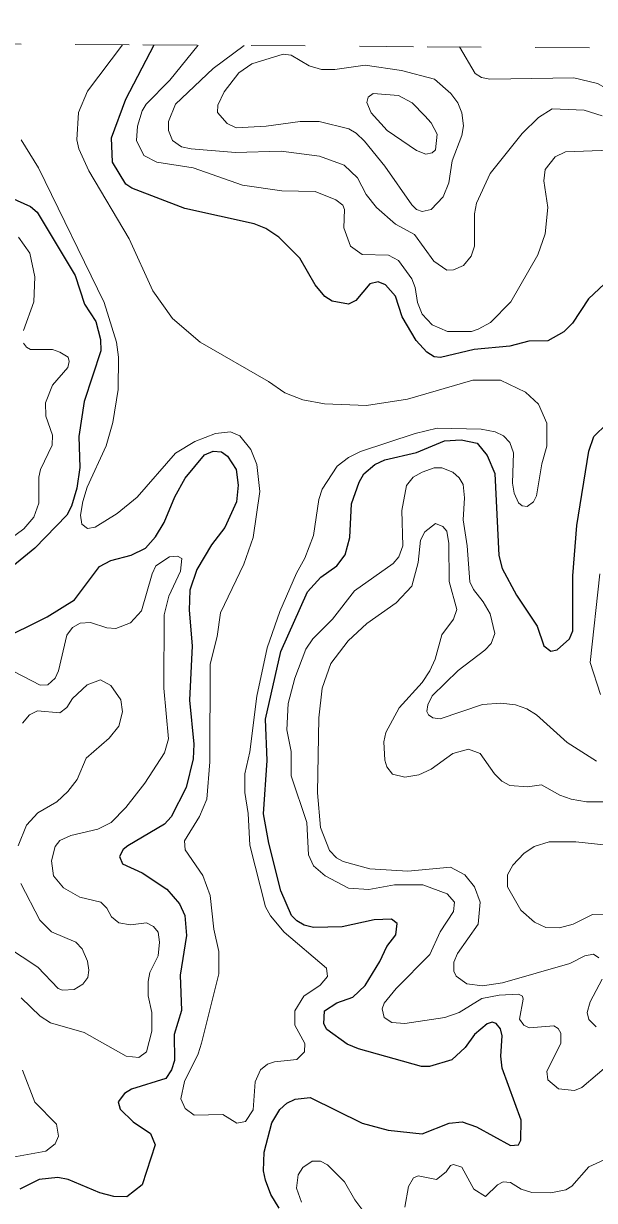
# Model space of a CAD drawing. Extents: x 577 to 602.9, y 7483.8 to 7511.6.
# Drawn here: x 599.494 to 600.548, y 7509.338 to 7511.513 of the extents above; entities that cross this region are included whole.
import ezdxf

# ---------------------------------------------------------------- set-up
doc = ezdxf.new("R2010")
doc.units = 0
doc.header["$LTSCALE"] = 0.032
doc.linetypes.add('SHORT_DASHED', pattern=[2.7, 1.5, -1.2])
for name, color, linetype, lineweight in [('1', 7, 'Continuous', 25), ('2', 7, 'Continuous', 13), ('62', 7, 'SHORT_DASHED', 13)]:
    doc.layers.add(name, color=color, linetype=linetype, lineweight=lineweight)

msp = doc.modelspace()

# ---------------------------------------------------------------- linework, layer by layer
at = {"layer": '1'}
for points in [[(600.5764, 7511.0408), (600.5367, 7511.0042), (600.5072, 7510.9589), (600.4913, 7510.943), (600.4619, 7510.9263), (600.4269, 7510.9255), (600.3919, 7510.9167), (600.3259, 7510.9104), (600.2639, 7510.8953), (600.252, 7510.8969), (600.2385, 7510.9056), (600.2186, 7510.9271), (600.1932, 7510.9708), (600.1804, 7511.009), (600.1621, 7511.0297), (600.1486, 7511.0352), (600.1335, 7511.032), (600.1073, 7511.001), (600.0938, 7510.9939), (600.0635, 7510.9994), (600.05, 7511.0082), (600.0325, 7511.0297), (600.0039, 7511.079), (599.9649, 7511.1179), (599.9411, 7511.1338), (599.9196, 7511.1426), (599.7916, 7511.1712), (599.6938, 7511.2086), (599.6827, 7511.2157), (599.658, 7511.2563), (599.6564, 7511.3016), (599.6827, 7511.3732), (599.7349, 7511.4731)], [(599.4695, 7511.1911), (599.5069, 7511.1744), (599.5188, 7511.164), (599.5888, 7511.0472), (599.6063, 7510.9939), (599.627, 7510.9621)], [(599.627, 7510.9621), (599.6357, 7510.9287), (599.6365, 7510.908), (599.6055, 7510.8142), (599.596, 7510.7498), (599.5976, 7510.6925), (599.592, 7510.6543), (599.5825, 7510.6209), (599.5737, 7510.6042), (599.5149, 7510.543), (599.3988, 7510.4492)], [(600.3641, 7510.6814), (600.3713, 7510.5295), (600.3776, 7510.5056), (600.4039, 7510.4563), (600.442, 7510.3991), (600.4548, 7510.3625), (600.4675, 7510.353), (600.4794, 7510.3553), (600.5017, 7510.376), (600.508, 7510.3903), (600.508, 7510.4921), (600.5152, 7510.5852), (600.5375, 7510.7227), (600.547, 7510.7498), (600.5709, 7510.7728)], [(599.9657, 7509.324), (599.9506, 7509.3487), (599.9403, 7509.3757), (599.9371, 7509.3924), (599.9379, 7509.4274), (599.9522, 7509.4815), (599.9673, 7509.5061), (599.98, 7509.518), (599.9952, 7509.5252), (600.023, 7509.5284), (600.1192, 7509.4807), (600.1669, 7509.4679), (600.2297, 7509.4608), (600.2798, 7509.4807), (600.3037, 7509.483), (600.3299, 7509.4743), (600.3927, 7509.4393), (600.4079, 7509.4409), (600.4118, 7509.4496), (600.4126, 7509.4862), (600.3776, 7509.5824), (600.3752, 7509.6047), (600.3776, 7509.6421), (600.3745, 7509.6548), (600.3665, 7509.6651), (600.3593, 7509.6675), (600.3498, 7509.6643), (600.3267, 7509.6445), (600.3092, 7509.6206), (600.2846, 7509.5975), (600.2432, 7509.5856), (600.2289, 7509.5856), (600.112, 7509.6182), (600.0914, 7509.627), (600.054, 7509.654), (600.0484, 7509.6643), (600.0492, 7509.6882), (600.0723, 7509.7033), (600.1017, 7509.7136), (600.1248, 7509.7351), (600.1518, 7509.7796), (600.1645, 7509.8075), (600.1812, 7509.8289), (600.1836, 7509.8496), (600.1733, 7509.8576), (600.1415, 7509.8568), (600.0818, 7509.8433), (600.0293, 7509.8425), (600.0119, 7509.8464), (599.9983, 7509.8544), (599.9888, 7509.8647), (599.9689, 7509.9101), (599.9466, 7509.9983), (599.9371, 7510.0524), (599.9435, 7510.151), (599.9403, 7510.2273), (599.9689, 7510.3522), (600.0182, 7510.4627), (600.0429, 7510.4897), (600.0723, 7510.5104), (600.0874, 7510.5311), (600.0961, 7510.5629), (600.0993, 7510.6249), (600.1136, 7510.6655), (600.1224, 7510.6806), (600.1423, 7510.6981), (600.1606, 7510.7068), (600.2194, 7510.7203), (600.2711, 7510.7418), (600.3021, 7510.7434), (600.3315, 7510.737), (600.3498, 7510.7148), (600.3641, 7510.6814)], [(599.4465, 7510.3713), (599.5371, 7510.4166), (599.588, 7510.4476), (599.6341, 7510.5096), (599.6548, 7510.5207), (599.6922, 7510.5303), (599.7192, 7510.543), (599.7375, 7510.5645), (599.7534, 7510.5907), (599.7733, 7510.6384), (599.7924, 7510.6726), (599.8282, 7510.7156), (599.8441, 7510.7227), (599.8592, 7510.7211), (599.8703, 7510.7132), (599.8862, 7510.6885), (599.8902, 7510.6599), (599.887, 7510.6289), (599.8655, 7510.5812), (599.8409, 7510.5494), (599.8139, 7510.504), (599.8011, 7510.4659), (599.7995, 7510.4285), (599.8051, 7510.3625), (599.8003, 7510.2623), (599.8083, 7510.1812), (599.8067, 7510.1542), (599.794, 7510.1009), (599.7661, 7510.0468), (599.7542, 7510.0333), (599.6866, 7509.9935), (599.6779, 7509.9864), (599.6707, 7509.9737), (599.6763, 7509.9601), (599.7129, 7509.9434), (599.7582, 7509.9132), (599.782, 7509.8862), (599.7916, 7509.8647), (599.7948, 7509.8274), (599.7828, 7509.7542), (599.7852, 7509.689), (599.7717, 7509.6445), (599.7725, 7509.5968), (599.7669, 7509.5793), (599.7566, 7509.5634), (599.693, 7509.5435), (599.6803, 7509.5355), (599.6683, 7509.5204), (599.6723, 7509.5069), (599.6962, 7509.483), (599.728, 7509.4616), (599.7367, 7509.4409), (599.7129, 7509.3669), (599.6842, 7509.3447), (599.6604, 7509.3455), (599.6349, 7509.3518), (599.5761, 7509.3765), (599.557, 7509.3805), (599.5228, 7509.3765), (599.487, 7509.359)]]:
    msp.add_lwpolyline(points, dxfattribs=at)
at = {"layer": '2'}
for points in [[(599.6767, 7511.4734), (599.6119, 7511.3875), (599.5952, 7511.3485), (599.592, 7511.2976), (599.596, 7511.2809), (599.6143, 7511.2404), (599.689, 7511.1147), (599.7327, 7511.0185), (599.7685, 7510.9676), (599.8202, 7510.9239), (599.9459, 7510.8515), (599.9761, 7510.8301), (600.0095, 7510.8173), (600.0492, 7510.8102), (600.1272, 7510.807), (600.2027, 7510.8189), (600.3236, 7510.8539), (600.3745, 7510.8539), (600.4206, 7510.8317), (600.4444, 7510.8094), (600.4603, 7510.7744), (600.4603, 7510.7315), (600.4508, 7510.6989), (600.4412, 7510.64), (600.4357, 7510.6289), (600.4238, 7510.6201), (600.4142, 7510.6217), (600.4079, 7510.6273), (600.3999, 7510.6448), (600.3967, 7510.6631), (600.3983, 7510.7195), (600.3919, 7510.7386), (600.38, 7510.7506), (600.3649, 7510.7585), (600.3387, 7510.7633), (600.2576, 7510.7649), (600.217, 7510.7553), (600.116, 7510.7219), (600.0938, 7510.7108), (600.0731, 7510.6949), (600.0453, 7510.652), (600.0389, 7510.6329), (600.0293, 7510.5669), (600.0134, 7510.5247), (599.9975, 7510.4969), (599.9673, 7510.4261), (599.9435, 7510.3593), (599.9244, 7510.2695), (599.9117, 7510.1669), (599.9021, 7510.1263), (599.9021, 7510.0921), (599.9085, 7510.0532), (599.9117, 7509.9943), (599.9403, 7509.8806), (599.9498, 7509.8639), (599.9753, 7509.8337), (600.0532, 7509.7669), (600.0548, 7509.7518), (600.0413, 7509.7359), (600.0111, 7509.7152), (599.9944, 7509.6882), (599.9944, 7509.662), (600.0134, 7509.6278), (600.0126, 7509.6127), (599.9983, 7509.5983), (599.957, 7509.5944), (599.9443, 7509.5896), (599.9315, 7509.5793), (599.9212, 7509.557), (599.918, 7509.5053), (599.9037, 7509.4838), (599.8878, 7509.4807), (599.8616, 7509.4966), (599.8091, 7509.4958), (599.7924, 7509.5077), (599.7844, 7509.526), (599.7908, 7509.5578), (599.8162, 7509.6087), (599.8226, 7509.6286), (599.8544, 7509.7566), (599.8544, 7509.7979), (599.8449, 7509.8393), (599.8385, 7509.9013), (599.825, 7509.9387), (599.7924, 7509.9856), (599.7908, 7510.0023), (599.8186, 7510.0476), (599.8321, 7510.0794), (599.8377, 7510.1486), (599.8385, 7510.3291), (599.8512, 7510.38), (599.8576, 7510.4237), (599.9005, 7510.5136), (599.918, 7510.5629), (599.93, 7510.648), (599.9244, 7510.6981), (599.9133, 7510.7259), (599.8934, 7510.7506), (599.8759, 7510.7585), (599.848, 7510.7553), (599.8099, 7510.7402)], [(599.816, 7511.4725), (599.7638, 7511.4082), (599.72, 7511.3636), (599.7129, 7511.3517), (599.7041, 7511.3231), (599.7025, 7511.2968), (599.716, 7511.269), (599.7399, 7511.2563), (599.8067, 7511.2459), (599.8981, 7511.2141), (599.9705, 7511.2038), (600.0325, 7511.2022), (600.0707, 7511.1871), (600.0834, 7511.1768), (600.0866, 7511.1688), (600.085, 7511.1354), (600.0977, 7511.1012), (600.1192, 7511.0861), (600.1677, 7511.0845), (600.186, 7511.075), (600.2106, 7511.0408), (600.217, 7511.0249), (600.221, 7510.9971), (600.2297, 7510.9756), (600.248, 7510.9557), (600.2766, 7510.9438), (600.3212, 7510.9438), (600.3331, 7510.9478), (600.3562, 7510.9605), (600.3935, 7510.9986), (600.4436, 7511.0853), (600.4572, 7511.1243), (600.4619, 7511.1728), (600.4548, 7511.2221), (600.4572, 7511.2428), (600.4754, 7511.2666), (600.4945, 7511.2754), (600.5772, 7511.2785)], [(600.5621, 7511.3422), (600.5287, 7511.3525), (600.4699, 7511.3549), (600.4444, 7511.339), (600.4142, 7511.3096), (600.3554, 7511.2356), (600.3299, 7511.1807), (600.3267, 7511.1609), (600.3267, 7511.1012), (600.3204, 7511.0829), (600.3061, 7511.0654), (600.2878, 7511.0575), (600.2751, 7511.0567), (600.2512, 7511.0734), (600.2154, 7511.1227), (600.1804, 7511.1418), (600.1454, 7511.1728), (600.1264, 7511.1966), (600.1105, 7511.2277), (600.0858, 7511.2507), (600.0405, 7511.2674), (599.9697, 7511.277), (599.8854, 7511.2746), (599.8035, 7511.2809), (599.7852, 7511.2849), (599.7685, 7511.2968), (599.7614, 7511.3151), (599.7614, 7511.3318), (599.7741, 7511.3636), (599.8441, 7511.4296), (599.9013, 7511.472)], [(600.7337, 7511.4665), (600.807, 7511.3803), (600.8253, 7511.3438), (600.8253, 7511.3231), (600.819, 7511.308), (600.8062, 7511.2937), (600.7872, 7511.2857), (600.7545, 7511.2865), (600.7092, 7511.3024), (600.6154, 7511.3676), (600.5534, 7511.4018), (600.5096, 7511.4121), (600.3546, 7511.4098), (600.3395, 7511.4129), (600.3275, 7511.4201), (600.2987, 7511.4694)], [(599.8099, 7510.7402), (599.7741, 7510.7187), (599.7033, 7510.6376), (599.6667, 7510.6074), (599.6262, 7510.582), (599.6119, 7510.5796), (599.6015, 7510.5875), (599.5992, 7510.6042), (599.6031, 7510.6297), (599.6111, 7510.6559), (599.6461, 7510.7323), (599.6588, 7510.7752), (599.6683, 7510.8364), (599.6691, 7510.8961), (599.6652, 7510.9239), (599.6429, 7510.9971), (599.5212, 7511.2459), (599.4894, 7511.2976)], [(599.4847, 7511.1179), (599.5053, 7511.0885), (599.5149, 7511.0448), (599.5125, 7510.9986), (599.4934, 7510.9454)], [(599.4934, 7510.9223), (599.499, 7510.9144), (599.5069, 7510.9104), (599.5475, 7510.9104), (599.561, 7510.9056), (599.5761, 7510.8961), (599.5777, 7510.8881), (599.5753, 7510.877), (599.5475, 7510.8444), (599.534, 7510.8118), (599.5347, 7510.7871), (599.5475, 7510.7521), (599.5467, 7510.7339), (599.5252, 7510.6885), (599.522, 7510.6742), (599.522, 7510.6265), (599.5125, 7510.6003), (599.4942, 7510.5788), (599.4417, 7510.5406)], [(600.4166, 7509.7097), (600.415, 7509.7152), (600.4079, 7509.7192), (600.3721, 7509.7176), (600.3403, 7509.7113), (600.2981, 7509.685), (600.2719, 7509.6763), (600.1979, 7509.6651), (600.1741, 7509.6667), (600.1598, 7509.6763), (600.1558, 7509.6922), (600.1598, 7509.7025), (600.182, 7509.7295), (600.244, 7509.7924), (600.2631, 7509.8345), (600.2878, 7509.8719), (600.2894, 7509.8894), (600.2759, 7509.9045), (600.2313, 7509.9212), (600.1788, 7509.9212), (600.1311, 7509.9124), (600.0938, 7509.9148), (600.0508, 7509.9379), (600.0293, 7509.9562), (600.0198, 7509.9768), (600.0166, 7510.0365), (599.988, 7510.1224), (599.988, 7510.1677), (599.98, 7510.2074), (599.9824, 7510.256), (599.9944, 7510.3029), (600.015, 7510.3569), (600.0278, 7510.376), (600.0643, 7510.4118), (600.1049, 7510.4643), (600.1765, 7510.5152), (600.1868, 7510.5271), (600.1939, 7510.5478), (600.1924, 7510.613), (600.2011, 7510.6591), (600.213, 7510.6742), (600.2297, 7510.6838), (600.252, 7510.6917), (600.2663, 7510.6917), (600.2862, 7510.6838), (600.2981, 7510.6734), (600.3053, 7510.6607), (600.3077, 7510.636), (600.3053, 7510.5955), (600.3132, 7510.5478), (600.318, 7510.481), (600.3244, 7510.4667), (600.3426, 7510.4444), (600.3554, 7510.4221), (600.3641, 7510.3856), (600.357, 7510.3673), (600.3458, 7510.3546), (600.2965, 7510.3172), (600.248, 7510.2703), (600.2401, 7510.2536), (600.2385, 7510.2416), (600.2417, 7510.2353), (600.2496, 7510.2297), (600.2631, 7510.2281), (600.3411, 7510.2544), (600.3752, 7510.2567), (600.4023, 7510.2536), (600.423, 7510.2464), (600.4412, 7510.2353), (600.4977, 7510.1844), (600.5518, 7510.1494)], [(600.5677, 7510.0747), (600.5335, 7510.0747), (600.5049, 7510.0794), (600.4842, 7510.0866), (600.45, 7510.1057), (600.4245, 7510.1025), (600.3919, 7510.1049), (600.3768, 7510.1128), (600.3633, 7510.1263), (600.3371, 7510.1637), (600.3156, 7510.1717), (600.2862, 7510.1637), (600.2464, 7510.1351), (600.2234, 7510.1247), (600.1979, 7510.12), (600.1749, 7510.1255), (600.1645, 7510.1391), (600.1606, 7510.1518), (600.159, 7510.1852), (600.1629, 7510.2027), (600.1876, 7510.248), (600.2297, 7510.2949), (600.244, 7510.3164), (600.2536, 7510.3379), (600.2663, 7510.3832), (600.2878, 7510.4118), (600.2941, 7510.4301), (600.2798, 7510.4818), (600.279, 7510.5518), (600.2751, 7510.5748), (600.2679, 7510.5836), (600.2544, 7510.5891), (600.2345, 7510.5732), (600.2266, 7510.5581), (600.2226, 7510.5168), (600.2106, 7510.473), (600.182, 7510.442), (600.1279, 7510.4039), (600.093, 7510.372), (600.0612, 7510.3299), (600.0453, 7510.2846), (600.0389, 7510.2297), (600.0365, 7510.0914), (600.0421, 7510.0269), (600.0588, 7509.9848), (600.0715, 7509.9713), (600.0842, 7509.9641), (600.1335, 7509.9506), (600.2035, 7509.9466), (600.2822, 7509.9538), (600.3085, 7509.9395), (600.3267, 7509.9172), (600.3371, 7509.8894), (600.3331, 7509.8488), (600.2949, 7509.794), (600.2886, 7509.7781), (600.2886, 7509.7614), (600.2926, 7509.7526), (600.3124, 7509.7383), (600.3411, 7509.7343), (600.3784, 7509.7399), (600.5025, 7509.7757), (600.5303, 7509.79), (600.5462, 7509.7932), (600.5558, 7509.786)], [(599.7113, 7510.4277), (599.7312, 7510.4961), (599.7383, 7510.5104), (599.763, 7510.5271), (599.7781, 7510.5287), (599.786, 7510.5239), (599.7836, 7510.5009), (599.7622, 7510.4547), (599.7534, 7510.4198), (599.7526, 7510.2846), (599.7614, 7510.1907), (599.7542, 7510.1653), (599.7176, 7510.1088), (599.6827, 7510.0643), (599.6556, 7510.0365), (599.631, 7510.0238), (599.5809, 7510.0126), (599.561, 7510.0031), (599.5522, 7509.992), (599.5451, 7509.9657), (599.5491, 7509.9379), (599.5674, 7509.9156), (599.5976, 7509.8981), (599.6365, 7509.8894), (599.6477, 7509.8782), (599.6564, 7509.8623), (599.6699, 7509.8512), (599.6914, 7509.8472), (599.7208, 7509.8512), (599.7335, 7509.8441), (599.7423, 7509.8337), (599.7447, 7509.8154), (599.7423, 7509.79), (599.7272, 7509.759), (599.724, 7509.7423), (599.724, 7509.716), (599.7304, 7509.685), (599.7304, 7509.6508), (599.7208, 7509.6127), (599.7065, 7509.6023), (599.6834, 7509.6047), (599.6055, 7509.6484), (599.5435, 7509.6659), (599.5244, 7509.6787), (599.4894, 7509.7121)], [(600.5589, 7510.2727), (600.5399, 7510.3323), (600.5581, 7510.4961)], [(599.4759, 7510.3156), (599.5244, 7510.2901), (599.5387, 7510.2909), (599.5522, 7510.3029), (599.5586, 7510.3164), (599.5737, 7510.3824), (599.584, 7510.3967), (599.5984, 7510.4047), (599.6174, 7510.4062), (599.6477, 7510.3959), (599.6644, 7510.3951), (599.6914, 7510.4054), (599.7113, 7510.4277)], [(599.4839, 7509.9935), (599.499, 7510.0317), (599.5204, 7510.054), (599.5554, 7510.0747), (599.5753, 7510.0937), (599.5928, 7510.116), (599.6095, 7510.155), (599.6516, 7510.1923), (599.6699, 7510.2146), (599.6763, 7510.2408), (599.6731, 7510.2631), (599.6548, 7510.2893), (599.6357, 7510.2997), (599.6111, 7510.2909), (599.584, 7510.2655), (599.5737, 7510.2488), (599.561, 7510.2393), (599.5196, 7510.2424), (599.5045, 7510.2353), (599.4918, 7510.2202)], [(600.5693, 7509.8671), (600.5446, 7509.8663), (600.5088, 7509.8488), (600.4834, 7509.8417), (600.4579, 7509.8425), (600.4373, 7509.852), (600.4118, 7509.8743), (600.3872, 7509.9172), (600.3872, 7509.9395), (600.3975, 7509.9578), (600.4174, 7509.9792), (600.4365, 7509.992), (600.4643, 7510.0007), (600.5136, 7510.0007), (600.5653, 7509.9951)], [(599.4624, 7509.8075), (599.5204, 7509.7693), (599.5578, 7509.7295), (599.5658, 7509.7264), (599.5872, 7509.728), (599.6031, 7509.7375), (599.6127, 7509.7502), (599.6143, 7509.7637), (599.6119, 7509.7804), (599.6023, 7509.8027), (599.5904, 7509.8154), (599.5451, 7509.8345), (599.5236, 7509.856), (599.4886, 7509.9236)], [(600.5621, 7509.747), (600.5399, 7509.7049), (600.5343, 7509.685), (600.5375, 7509.6723), (600.551, 7509.6588)], [(600.5828, 7509.596), (600.5247, 7509.5467), (600.5112, 7509.5411), (600.4818, 7509.5443), (600.4619, 7509.561), (600.4603, 7509.5769), (600.4858, 7509.6278), (600.4858, 7509.6468), (600.481, 7509.6556), (600.4731, 7509.6604), (600.4277, 7509.6572), (600.4174, 7509.662), (600.4094, 7509.6731), (600.4166, 7509.7097)], [(599.4918, 7509.5785), (599.5149, 7509.5196), (599.5546, 7509.4791), (599.5586, 7509.4568), (599.5522, 7509.4425), (599.5347, 7509.429), (599.4672, 7509.417)], [(600.1979, 7509.3256), (600.2043, 7509.3638), (600.2138, 7509.3797), (600.2226, 7509.3836), (600.256, 7509.3765), (600.2743, 7509.3908), (600.2822, 7509.4027), (600.2878, 7509.4043), (600.3029, 7509.3995), (600.3252, 7509.359), (600.3466, 7509.3455), (600.3689, 7509.3669), (600.3792, 7509.3725), (600.3927, 7509.3709), (600.4126, 7509.359), (600.4325, 7509.3526), (600.4675, 7509.3518), (600.4953, 7509.3574), (600.5065, 7509.3646), (600.5375, 7509.4003), (600.5661, 7509.4131)], [(600.0071, 7509.3351), (599.9975, 7509.3606), (600.0007, 7509.3852), (600.0095, 7509.3988), (600.027, 7509.4107), (600.0421, 7509.4107), (600.0548, 7509.4035), (600.0866, 7509.3725), (600.1057, 7509.3391), (600.1295, 7509.3073)]]:
    msp.add_lwpolyline(points, dxfattribs=at)
for points in [[(600.283, 7511.3835), (600.2957, 7511.366), (600.3029, 7511.3477), (600.3061, 7511.3239), (600.3029, 7511.3056), (600.2854, 7511.2587), (600.279, 7511.2181), (600.2687, 7511.1927), (600.2464, 7511.1688), (600.2297, 7511.1656), (600.2194, 7511.1688), (600.2106, 7511.1776), (600.1606, 7511.2491), (600.1232, 7511.2952), (600.1081, 7511.3104), (600.0946, 7511.3183), (600.0397, 7511.3318), (600.0047, 7511.3318), (599.9419, 7511.3231), (599.8862, 7511.3199), (599.8695, 7511.3278), (599.852, 7511.3485), (599.8528, 7511.362), (599.864, 7511.3867), (599.891, 7511.4217), (599.9156, 7511.4384), (599.9729, 7511.4559), (599.988, 7511.4543), (600.0214, 7511.4344), (600.0437, 7511.428), (600.0683, 7511.428), (600.1248, 7511.436), (600.1916, 7511.4257), (600.2528, 7511.4098)], [(600.2345, 7511.3422), (600.2464, 7511.3294), (600.2576, 7511.308), (600.2544, 7511.2793), (600.248, 7511.2738), (600.2369, 7511.2714), (600.2194, 7511.2778), (600.1653, 7511.3151), (600.1359, 7511.3477), (600.1279, 7511.3668), (600.1303, 7511.3764), (600.1391, 7511.3835), (600.186, 7511.3795), (600.2114, 7511.366)]]:
    msp.add_lwpolyline(points, close=True, dxfattribs=at)
at = {"layer": '62'}
msp.add_lwpolyline([(593.4158, 7511.5127), (593.9407, 7511.5095), (594.4655, 7511.5063), (594.9903, 7511.503), (595.5152, 7511.4998), (596.04, 7511.4965), (596.5649, 7511.4932), (597.0897, 7511.4899), (597.6146, 7511.4866), (598.1394, 7511.4833), (598.6642, 7511.4799), (599.1891, 7511.4766), (599.7139, 7511.4732), (600.2388, 7511.4698), (600.7636, 7511.4663), (601.2885, 7511.4629), (601.8133, 7511.4594), (602.3382, 7511.4559), (602.863, 7511.4524)], dxfattribs=at)

doc.saveas('drawing.dxf')
